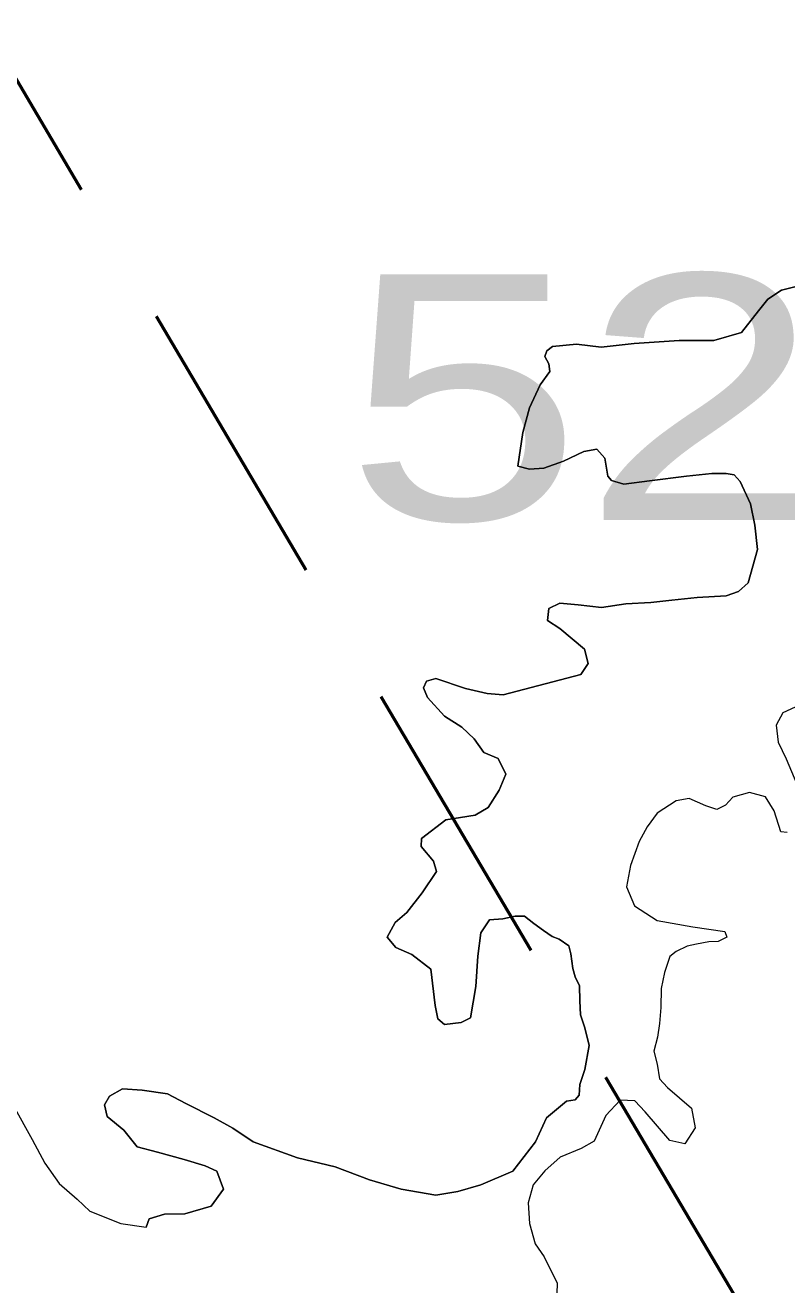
# Model space of a CAD drawing. Extents: x -1643653 to 4543381, y 1624270 to 13878484.
# Drawn here: x 757448 to 758998, y 8930522 to 8933088 of the extents above; entities that cross this region are included whole.
import ezdxf

# ---------------------------------------------------------------- set-up
doc = ezdxf.new("R2010")
doc.units = 0
doc.header["$LTSCALE"] = 200
doc.linetypes.add('MEDIUM_DASHED', pattern=[4.5, 3, -1.5])
for name, color, linetype, lineweight in [('1', 7, 'Continuous', 13), ('27', 7, 'Continuous', 53), ('29', 7, 'Continuous', 13)]:
    doc.layers.add(name, color=color, linetype=linetype, lineweight=lineweight)
doc.layers.add('63', color=7, linetype='Continuous')

msp = doc.modelspace()

# ---------------------------------------------------------------- linework, layer by layer
at = {"layer": '1', "lineweight": 25}
msp.add_spline([(814781, 9009175.5), (814787.2, 9009173.4), (814796.9, 9009173.4), (814799.4, 9009172.4), (814805.1, 9009174.5), (814805.6, 9009176.5), (814811.7, 9009179.5), (814811.7, 9009179.5), (814801.5, 9009181), (814790.7, 9009181.5), (814784.1, 9009183.1), (814777.4, 9009185.1), (814778.4, 9009175.5)], degree=3, dxfattribs=at)
at = {"layer": '27', "linetype": 'MEDIUM_DASHED'}
msp.add_lwpolyline([(757256.9, 8933270.8), (760021, 8928587.9), (760559.6, 8925518.1)], dxfattribs=at)
at = {"layer": '29'}
msp.add_line((758504.5, 8930579.7), (758521.5, 8930545.1), dxfattribs=at)
for points in [[(759022.6, 8932557.8), (758987.5, 8932549), (758959.9, 8932530.2), (758941, 8932506.3), (758906, 8932462.6), (758849.6, 8932446.3), (758779.3, 8932446.3), (758687.8, 8932440.1), (758620.1, 8932432.6), (758569.9, 8932438.8), (758521, 8932433.8), (758509.7, 8932425), (758505.9, 8932413.8), (758513.5, 8932398.7), (758515.9, 8932382.9), (758496, 8932355.7), (758474.2, 8932308.7), (758460.7, 8932258.9), (758450.7, 8932190.1), (758474.5, 8932183.8), (758503.4, 8932186.3), (758543.5, 8932200.1), (758584.9, 8932220.1), (758611.2, 8932225.1), (758627.5, 8932206.3), (758633.8, 8932170), (758641.3, 8932161.2), (758666.4, 8932153.7), (758719.1, 8932160), (758794.3, 8932170), (758845.7, 8932175), (758874.6, 8932175), (758890.9, 8932172.5), (758903.5, 8932158.7), (758924.7, 8932113.3), (758933.5, 8932070.1), (758938.6, 8932020.1), (758919.8, 8931952.5), (758899.8, 8931935), (758874.7, 8931926.2), (758815.7, 8931922.4), (758764.3, 8931917.4), (758721.7, 8931912.4), (758670.3, 8931909.9), (758621.3, 8931902.4), (758573.7, 8931907.4), (758536.1, 8931911.2), (758513.5, 8931899.9), (758511, 8931876.1), (758536.1, 8931859.8), (758586.2, 8931817.2), (758593.8, 8931788.4)], [(758593.8, 8931788.4), (758586.2, 8931817.2), (758536.1, 8931859.8), (758511, 8931876.1), (758513.5, 8931899.9), (758536.1, 8931911.2), (758573.7, 8931907.4), (758621.3, 8931902.4), (758670.3, 8931909.9), (758721.7, 8931912.4), (758764.3, 8931917.4), (758815.7, 8931922.4), (758874.7, 8931926.2), (758899.8, 8931935), (758919.8, 8931952.5), (758938.6, 8932020.1), (758933.5, 8932070.1), (758924.7, 8932113.3), (758903.5, 8932158.7), (758890.9, 8932172.5), (758874.6, 8932175), (758845.7, 8932175), (758794.3, 8932170), (758719.1, 8932160), (758666.4, 8932153.7), (758641.3, 8932161.2), (758633.8, 8932170), (758627.5, 8932206.3), (758611.2, 8932225.1), (758584.9, 8932220.1), (758543.5, 8932200.1), (758503.4, 8932186.3), (758474.5, 8932183.8), (758450.7, 8932190.1), (758460.7, 8932258.9), (758474.2, 8932308.7), (758496, 8932355.7), (758515.9, 8932382.9), (758513.5, 8932398.7), (758505.9, 8932413.8), (758509.7, 8932425), (758521, 8932433.8), (758569.9, 8932438.8), (758620.1, 8932432.6), (758687.8, 8932440.1), (758779.3, 8932446.3), (758849.6, 8932446.3), (758906, 8932462.6), (758941, 8932506.3), (758959.9, 8932530.2), (758987.5, 8932549), (759022.6, 8932557.8)], [(758593.8, 8931788.4), (758578.7, 8931765.9), (758420.7, 8931724.6), (758388.1, 8931727.1), (758344, 8931737.4), (758283.8, 8931757.5), (758265, 8931752.5), (758258.7, 8931738.7), (758267.1, 8931719.1), (758301.3, 8931681.1), (758336.4, 8931658.6), (758361.5, 8931634.8), (758381.6, 8931607.2), (758410.4, 8931594.7), (758426.2, 8931562.8), (758412.8, 8931530.1), (758390.2, 8931495), (758364, 8931479.5), (758303.8, 8931469.4), (758254.9, 8931431.9), (758253.7, 8931415.6), (758278.8, 8931385.5), (758285, 8931364.7), (758256.2, 8931320.9), (758224.8, 8931280.8), (758201, 8931260.8), (758184.7, 8931230.7), (758202.2, 8931209.4), (758234.8, 8931195.6), (758273.7, 8931165.6), (758282.5, 8931091.7), (758287.5, 8931064.1), (758301.3, 8931052.9), (758335.2, 8931056.6), (758354, 8931066.6), (758365.3, 8931130.5), (758369, 8931191.9), (758375.3, 8931239.5), (758392.8, 8931265.8), (758420.4, 8931268.3), (758445.5, 8931273.3), (758464.3, 8931273.3), (758483.1, 8931258.2), (758503.2, 8931244.5), (758520.8, 8931231.9), (758534.6, 8931226.9), (758554.6, 8931213.2), (758558.4, 8931196.9), (758562.5, 8931167.1), (758567.2, 8931150.1), (758576, 8931131.3), (758577.2, 8931101.2), (758578.5, 8931072.4), (758587.3, 8931046.2), (758596.1, 8931009.8), (758587.3, 8930961), (758577.1, 8930930.3), (758575.9, 8930909), (758567.1, 8930899), (758549.5, 8930896.5), (758509.4, 8930862.7), (758486.8, 8930813.8), (758440.4, 8930753.7), (758375.2, 8930726.2), (758328.8, 8930712.4), (758283.7, 8930704.9), (758213.4, 8930717.4), (758148.7, 8930736.3), (758078.5, 8930762.6), (758002, 8930781.3), (757911.7, 8930813.9), (757870.3, 8930841.5), (757832.7, 8930862.8), (757775, 8930891.6), (757737.4, 8930911.6), (757686, 8930919.1), (757645.8, 8930921.6), (757619.5, 8930906.6), (757609.5, 8930889.1), (757614.5, 8930865.3), (757648.4, 8930837.7), (757676, 8930803.9), (757717.3, 8930792.6), (757771.3, 8930777.6), (757813.9, 8930765.1), (757837.7, 8930753.8), (757851.5, 8930717.5), (757826.4, 8930682.4), (757772.5, 8930667.4), (757731.1, 8930666.1), (757700.4, 8930656.7), (757694.3, 8930639.9)], [(757694.3, 8930639.9), (757700.4, 8930656.7), (757731.1, 8930666.1), (757772.5, 8930667.4), (757826.4, 8930682.4), (757851.5, 8930717.5), (757837.7, 8930753.8), (757813.9, 8930765.1), (757771.3, 8930777.6), (757717.3, 8930792.6), (757676, 8930803.9), (757648.4, 8930837.7), (757614.5, 8930865.3), (757609.5, 8930889.1), (757619.5, 8930906.6), (757645.8, 8930921.6), (757686, 8930919.1), (757737.4, 8930911.6), (757775, 8930891.6), (757832.7, 8930862.8), (757870.3, 8930841.5), (757911.7, 8930813.9), (758002, 8930781.3), (758078.5, 8930762.6), (758148.7, 8930736.3), (758213.4, 8930717.4), (758283.7, 8930704.9), (758328.8, 8930712.4), (758375.2, 8930726.2), (758440.4, 8930753.7), (758486.8, 8930813.8), (758509.4, 8930862.7), (758549.5, 8930896.5), (758567.1, 8930899), (758575.9, 8930909), (758577.1, 8930930.3), (758587.3, 8930961), (758596.1, 8931009.8), (758587.3, 8931046.2), (758578.5, 8931072.4), (758577.2, 8931101.2), (758576, 8931131.3), (758567.2, 8931150.1), (758562.5, 8931167.1), (758558.4, 8931196.9), (758554.6, 8931213.2), (758534.6, 8931226.9), (758520.8, 8931231.9), (758503.2, 8931244.5), (758483.1, 8931258.2), (758464.3, 8931273.3), (758445.5, 8931273.3), (758420.4, 8931268.3), (758392.8, 8931265.8), (758375.3, 8931239.5), (758369, 8931191.9), (758365.3, 8931130.5), (758354, 8931066.6), (758335.2, 8931056.6), (758301.3, 8931052.9), (758287.5, 8931064.1), (758282.5, 8931091.7), (758273.7, 8931165.6), (758234.8, 8931195.6), (758202.2, 8931209.4), (758184.7, 8931230.7), (758201, 8931260.8), (758224.8, 8931280.8), (758256.2, 8931320.9), (758285, 8931364.7), (758278.8, 8931385.5), (758253.7, 8931415.6), (758254.9, 8931431.9), (758303.8, 8931469.4), (758364, 8931479.5), (758390.2, 8931495), (758412.8, 8931530.1), (758426.2, 8931562.8), (758410.4, 8931594.7), (758381.6, 8931607.2), (758361.5, 8931634.8), (758336.4, 8931658.6), (758301.3, 8931681.1), (758267.1, 8931719.1), (758258.7, 8931738.7), (758265, 8931752.5), (758283.8, 8931757.5), (758344, 8931737.4), (758388.1, 8931727.1), (758420.7, 8931724.6), (758578.7, 8931765.9), (758593.8, 8931788.4)], [(759015.5, 8931699), (758990.5, 8931687.7), (758976.7, 8931662.7), (758981, 8931628.2), (758997, 8931594.3), (759018.5, 8931542.7)], [(759015.5, 8931699), (758990.5, 8931687.7), (758976.7, 8931662.7), (758981, 8931628.2), (758997, 8931594.3), (759018.5, 8931542.7)], [(758999.2, 8931444.2), (758986.4, 8931445.5), (758972.6, 8931488), (758955.1, 8931516.8), (758922.5, 8931525.6), (758888.6, 8931515.6), (758873.6, 8931499.3), (758856, 8931490.6), (758833.4, 8931498.1), (758799.6, 8931513.1), (758773.2, 8931508.1), (758734.3, 8931483), (758714.3, 8931455.5), (758698, 8931425.4), (758680.4, 8931376.6), (758671.6, 8931333.3), (758688, 8931294.5), (758734.3, 8931264.4), (758807.1, 8931251.9), (758872.3, 8931241.9), (758876.1, 8931230.6), (758858.5, 8931221.9), (758839.4, 8931221.3), (758814.3, 8931216.3), (758795.5, 8931212.6), (758772.9, 8931201.3), (758760.4, 8931191.3), (758749.1, 8931158.7), (758742.8, 8931126.2), (758741.6, 8931087.3), (758739.1, 8931054.8), (758735.3, 8931027.2), (758727.8, 8930998.4), (758734.1, 8930972.1), (758739.1, 8930942.1), (758755.4, 8930924.5), (758804.2, 8930882.6), (758811.7, 8930842.5), (758790.5, 8930809.9), (758760.4, 8930816.2), (758710.2, 8930875.1), (758688.8, 8930897.6)], [(758999.2, 8931444.2), (758986.4, 8931445.5), (758972.6, 8931488), (758955.1, 8931516.8), (758922.5, 8931525.6), (758888.6, 8931515.6), (758873.6, 8931499.3), (758856, 8931490.6), (758833.4, 8931498.1), (758799.6, 8931513.1), (758773.2, 8931508.1), (758734.3, 8931483), (758714.3, 8931455.5), (758698, 8931425.4), (758680.4, 8931376.6), (758671.6, 8931333.3), (758688, 8931294.5), (758734.3, 8931264.4), (758807.1, 8931251.9), (758872.3, 8931241.9), (758876.1, 8931230.6), (758858.5, 8931221.9), (758839.4, 8931221.3), (758814.3, 8931216.3), (758795.5, 8931212.6), (758772.9, 8931201.3), (758760.4, 8931191.3), (758749.1, 8931158.7), (758742.8, 8931126.2), (758741.6, 8931087.3), (758739.1, 8931054.8), (758735.3, 8931027.2), (758727.8, 8930998.4), (758734.1, 8930972.1), (758739.1, 8930942.1), (758755.4, 8930924.5), (758804.2, 8930882.6), (758811.7, 8930842.5), (758790.5, 8930809.9), (758760.4, 8930816.2), (758710.2, 8930875.1), (758688.8, 8930897.6)], [(757195.2, 8931166.4), (757210.6, 8931170.5), (757266.8, 8931159.1), (757294.4, 8931148.8), (757329.9, 8931138.4), (757351.7, 8931135), (757381.6, 8931122.4), (757391.9, 8931102.9), (757401.1, 8931068.6), (757404.1, 8931036.4), (757401, 8930998.4), (757407.1, 8930948.1), (757423.9, 8930887.2), (757462, 8930818.7), (757487.9, 8930770), (757516.9, 8930728.9), (757553.5, 8930697), (757579.4, 8930672.6), (757642.4, 8930647.5), (757694.3, 8930639.9)], [(757195.2, 8931166.4), (757210.6, 8931170.5), (757266.8, 8931159.1), (757294.4, 8931148.8), (757329.9, 8931138.4), (757351.7, 8931135), (757381.6, 8931122.4), (757391.9, 8931102.9), (757401.1, 8931068.6), (757404.1, 8931036.4), (757401, 8930998.4), (757407.1, 8930948.1), (757423.9, 8930887.2), (757462, 8930818.7), (757487.9, 8930770), (757516.9, 8930728.9), (757553.5, 8930697), (757579.4, 8930672.6), (757642.4, 8930647.5), (757694.3, 8930639.9)], [(758688.8, 8930897.6), (758658.8, 8930898.8), (758629.9, 8930867.6), (758606.1, 8930814.9), (758579.7, 8930799.9), (758537.1, 8930782.4), (758505.8, 8930754.8), (758481.9, 8930726), (758471.9, 8930689.7), (758474.4, 8930647.1), (758485.8, 8930606.3), (758504.5, 8930579.7)], [(758688.8, 8930897.6), (758658.8, 8930898.8), (758629.9, 8930867.6), (758606.1, 8930814.9), (758579.7, 8930799.9), (758537.1, 8930782.4), (758505.8, 8930754.8), (758481.9, 8930726), (758471.9, 8930689.7), (758474.4, 8930647.1), (758485.8, 8930606.3), (758504.5, 8930579.7), (758521.5, 8930545.1)], [(758521.5, 8930545.1), (758530.7, 8930526.6), (758527.4, 8930411.9)], [(758521.5, 8930545.1), (758530.7, 8930526.6), (758527.4, 8930411.9)]]:
    msp.add_lwpolyline(points, dxfattribs=at)

# ---------------------------------------------------------------- texts
at = {"layer": '63', "width": 1.3}
msp.add_text(' 5219.58 ha', height=500, dxfattribs=at).set_placement((757857, 8932080.7))

doc.saveas('drawing.dxf')
